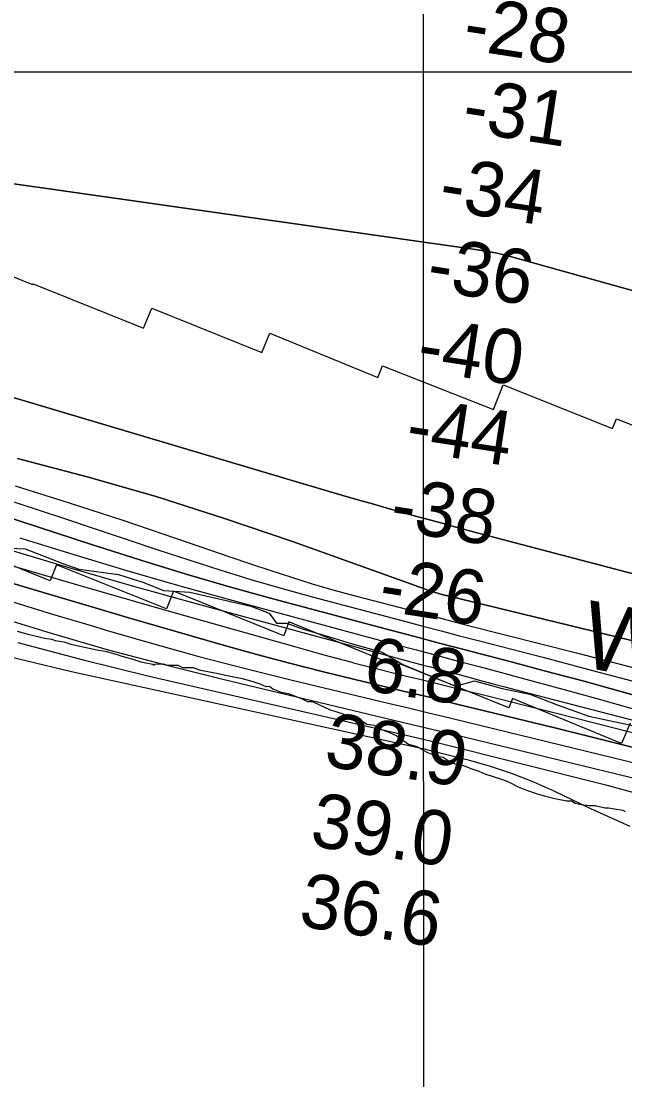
# Model space of a CAD drawing. Extents: x 3263578 to 3301413, y 764927 to 798602.
# Drawn here: x 3285578 to 3286323, y 780646 to 781952 of the extents above; entities that cross this region are included whole.
import ezdxf

# ---------------------------------------------------------------- set-up
doc = ezdxf.new("R2010")
doc.units = 0
for name, color, linetype in [('V-GRID-MAJR', 7, 'Continuous'), ('V-RIVR-EDGE', 7, 'Continuous'), ('V-RIVR-IDEN', 7, 'Continuous'), ('V-RIVR-RANG', 7, 'Continuous'), ('V-RRAP-RVMT', 7, 'Continuous'), ('V-SITE-VEGE', 7, 'Continuous'), ('V-TOPO-DPTH', 7, 'Continuous'), ('V-TOPO-MAJR', 7, 'Continuous'), ('V-TOPO-MINR', 7, 'Continuous'), ('V-TOPO-WATR', 7, 'Continuous')]:
    doc.layers.add(name, color=color, linetype=linetype)

msp = doc.modelspace()

# ---------------------------------------------------------------- linework, layer by layer
at = {"layer": 'V-GRID-MAJR'}
for points in [[(3286075.4, 775830.8), (3286074.5, 781889.4), (3286073.6, 787951.5), (3286072.7, 794013.5), (3286072.7, 794016.9)], [(3267730.5, 781891.4), (3270351, 781890.6), (3275592.2, 781889.4), (3280833.3, 781889.1), (3286074.5, 781889.4), (3291315.6, 781890.6), (3296556.8, 781892.5), (3299177.4, 781893.7)]]:
    msp.add_spline(points, degree=3, dxfattribs=at)
at = {"layer": 'V-RIVR-EDGE'}
for points in [[(3285552.3, 781302.3), (3285582.7, 781300.9), (3285629.2, 781283), (3285649.2, 781276), (3285697.8, 781269.3), (3285729.1, 781259.3), (3285753.4, 781249.6), (3285786, 781247.4), (3285861.2, 781230.3), (3285883.8, 781221.5), (3285892.9, 781209.3), (3285905.9, 781209.3), (3285924.6, 781202.3)], [(3285924.6, 781202.3), (3285958.5, 781192.2), (3285985, 781184.3), (3286023.2, 781173.3), (3286048.8, 781158.1), (3286113.9, 781131.4), (3286137.4, 781137.9), (3286171.7, 781128.6), (3286205.6, 781121.6), (3286239.5, 781108.5), (3286278.6, 781094.5), (3286336.4, 781082.2)]]:
    msp.add_lwpolyline(points, dxfattribs=at)
at = {"layer": 'V-RRAP-RVMT'}
for points in [[(3284789.3, 781929.8), (3284906, 781874.9), (3284907.6, 781879.2), (3285043.2, 781824.1), (3285047.4, 781834.4), (3285192.4, 781777.2), (3285187.7, 781764.6), (3285313, 781714.4), (3285320.2, 781732.3), (3285455.6, 781676.8), (3285457.4, 781681.3), (3285592, 781627), (3285592.5, 781628), (3285729, 781573.2), (3285739, 781597.9), (3285874.8, 781543.3), (3285884.8, 781566.8), (3286017.9, 781512.1), (3286024, 781526.8), (3286160.7, 781473), (3286172.9, 781503.3), (3286307.8, 781449.2), (3286312.8, 781461.3), (3286449.6, 781407.3)], [(3286329.5, 781085.7), (3286319, 781060.8), (3286184.4, 781116.4), (3286179.8, 781104.9), (3286045.2, 781159.1), (3286043.7, 781155.3), (3285908.3, 781210.9), (3285901.9, 781193.6), (3285765.9, 781248.8), (3285757.1, 781226.9), (3285621.5, 781281.1), (3285613.8, 781261.3), (3285478.5, 781316.2), (3285468.6, 781291.5), (3285333.3, 781345.7), (3285329.7, 781338), (3285193.6, 781390.3), (3285190.4, 781381.4), (3285055, 781437.7), (3285048.3, 781419.5), (3284913.6, 781475.2), (3284898.9, 781439.5), (3284759.5, 781496.2)]]:
    msp.add_lwpolyline(points, dxfattribs=at)
at = {"layer": 'V-SITE-VEGE'}
for points in [[(3285573.1, 781199.5), (3285587.7, 781195.1), (3285595.1, 781193.6), (3285606.8, 781190.7), (3285615.6, 781189.3), (3285620, 781187.8), (3285630.3, 781186.4), (3285639.1, 781183.5), (3285652.3, 781180.6), (3285658.2, 781179.2), (3285671.4, 781176.3), (3285681.7, 781174.8), (3285696.4, 781170.5), (3285700.8, 781169), (3285711, 781166.1), (3285716.9, 781164.6), (3285725.7, 781161.7), (3285731.6, 781160.3), (3285740.4, 781158.8), (3285741.9, 781157.4), (3285743.3, 781158.8), (3285753.6, 781158.9), (3285758, 781157.4), (3285771.2, 781157.5), (3285777.1, 781154.5), (3285790.3, 781154.6), (3285797.6, 781151.7), (3285812.3, 781148.8), (3285821.1, 781147.3), (3285834.3, 781144.4), (3285849, 781141.5), (3285853.4, 781140.1), (3285863.7, 781137.2), (3285872.5, 781134.3), (3285879.8, 781131.3), (3285884.2, 781131.4), (3285888.6, 781128.4), (3285898.9, 781124.1), (3285907.7, 781122.6), (3285915.1, 781119.7), (3285925.3, 781115.3), (3285931.2, 781112.4), (3285937.1, 781112.4), (3285944.4, 781109.5), (3285959.1, 781102.2), (3285965, 781100.8), (3285973.8, 781097.9), (3285981.1, 781095), (3285987, 781092), (3285992.9, 781090.6), (3286000.2, 781087.7), (3286004.6, 781084.8), (3286013.4, 781083.3), (3286016.4, 781080.4), (3286031.1, 781074.6), (3286035.5, 781073.1), (3286041.3, 781070.2), (3286045.7, 781067.3), (3286056, 781060), (3286066.3, 781057.1), (3286079.5, 781049.8), (3286089.8, 781045.4), (3286098.6, 781043.9), (3286107.4, 781038.1), (3286114.8, 781035.2), (3286123.6, 781033.7), (3286126.5, 781032.3), (3286133.9, 781029.4), (3286142.7, 781026.5), (3286150, 781023.5), (3286172, 781016.3), (3286179.4, 781013.4), (3286191.1, 781007.5), (3286201.4, 781003.1), (3286214.6, 780998.8), (3286224.9, 780995.9), (3286236.6, 780993)], [(3286236.6, 780993), (3286251.3, 780990.1), (3286257.2, 780990.1), (3286261.6, 780987.2), (3286268.9, 780985.7), (3286279.2, 780984.3), (3286286.5, 780984.3), (3286298.3, 780981.4), (3286302.7, 780981.4), (3286310, 780980), (3286320.3, 780978.5), (3286323.2, 780977.1)]]:
    msp.add_lwpolyline(points, dxfattribs=at)
at = {"layer": 'V-TOPO-DPTH'}
for p, q in [((3286138.8, 781670.3), (3285199.8, 781803.9)), ((3285199.8, 781803.9), (3286138.8, 781670.3)), ((3286151.2, 781668.3), (3286138.8, 781670.3)), ((3286138.8, 781670.3), (3286151.2, 781668.3)), ((3286163.4, 781666), (3286151.2, 781668.3)), ((3286151.2, 781668.3), (3286163.4, 781666)), ((3286175.6, 781663.2), (3286163.4, 781666)), ((3286163.4, 781666), (3286175.6, 781663.2)), ((3286187.7, 781660), (3286175.6, 781663.2)), ((3286175.6, 781663.2), (3286187.7, 781660)), ((3286343.8, 781616.2), (3286187.7, 781660)), ((3286187.7, 781660), (3286343.8, 781616.2)), ((3285165.5, 781606.9), (3285920.4, 781382.9)), ((3285920.4, 781382.9), (3285165.5, 781606.9)), ((3285920.4, 781382.9), (3285938.6, 781377.5)), ((3285938.6, 781377.5), (3285920.4, 781382.9)), ((3285938.6, 781377.5), (3285956.8, 781372.2)), ((3285956.8, 781372.2), (3285938.6, 781377.5)), ((3285956.8, 781372.2), (3285975, 781366.8)), ((3285975, 781366.8), (3285956.8, 781372.2)), ((3285975, 781366.8), (3285993.2, 781361.5)), ((3285993.2, 781361.5), (3285975, 781366.8)), ((3285993.2, 781361.5), (3286011.4, 781356.3)), ((3286011.4, 781356.3), (3285993.2, 781361.5)), ((3286011.4, 781356.3), (3286029.6, 781351.1)), ((3286029.6, 781351.1), (3286011.4, 781356.3)), ((3286029.6, 781351.1), (3286047.9, 781345.9)), ((3286047.9, 781345.9), (3286029.6, 781351.1)), ((3286047.9, 781345.9), (3286066.2, 781340.9)), ((3286066.2, 781340.9), (3286047.9, 781345.9)), ((3286066.2, 781340.9), (3286097.3, 781332.4)), ((3286097.3, 781332.4), (3286066.2, 781340.9)), ((3286097.3, 781332.4), (3286105.8, 781330.1)), ((3286105.8, 781330.1), (3286097.3, 781332.4)), ((3286105.8, 781330.1), (3286114.2, 781327.8)), ((3286114.2, 781327.8), (3286105.8, 781330.1)), ((3286114.2, 781327.8), (3286122.7, 781325.6)), ((3286122.7, 781325.6), (3286114.2, 781327.8)), ((3286122.7, 781325.6), (3286131.2, 781323.3)), ((3286131.2, 781323.3), (3286122.7, 781325.6)), ((3286131.2, 781323.3), (3286350.5, 781265.5)), ((3286350.5, 781265.5), (3286131.2, 781323.3))]:
    msp.add_line(p, q, dxfattribs=at)
for points in [[(3286507.4, 781145), (3286106, 781242.5), (3286104.6, 781242.8), (3286103.2, 781243.2), (3286101.8, 781243.5), (3286100.4, 781243.9), (3286092.9, 781245.9), (3286090.7, 781246.5), (3286088.5, 781247.1), (3286086.3, 781247.8), (3286084.2, 781248.5), (3286082, 781249.3), (3286079.9, 781250), (3286077.7, 781250.8), (3286075.6, 781251.5), (3285912.8, 781309.8), (3285828.9, 781338.4), (3285744.4, 781365.3), (3285659.2, 781389.7), (3285573.5, 781412.4)], [(3286507.4, 781145), (3286106, 781242.5), (3286104.6, 781242.8), (3286103.2, 781243.2), (3286101.8, 781243.5), (3286100.4, 781243.9), (3286092.9, 781245.9), (3286090.7, 781246.5), (3286088.5, 781247.1), (3286086.3, 781247.8), (3286084.2, 781248.5), (3286082, 781249.3), (3286079.9, 781250), (3286077.7, 781250.8), (3286075.6, 781251.5), (3285912.8, 781309.8), (3285828.9, 781338.4), (3285744.4, 781365.3), (3285659.2, 781389.7), (3285573.5, 781412.4)], [(3285570.3, 781378.6), (3285636.9, 781357.8), (3285703.2, 781336.1), (3285785, 781308.3), (3285810.3, 781299.8), (3285835.5, 781291.2), (3285860.8, 781282.6), (3285886.1, 781274.1), (3285911.5, 781265.8), (3285937, 781257.9), (3285962.7, 781250.5), (3285988.4, 781243.4), (3286067.7, 781222.6), (3286083.2, 781218.5), (3286098.6, 781214.5), (3286114.1, 781210.5), (3286129.6, 781206.5), (3286263.4, 781172.5), (3286345.7, 781151.2)], [(3285570.3, 781378.6), (3285636.9, 781357.8), (3285703.2, 781336.1), (3285785, 781308.3), (3285810.3, 781299.8), (3285835.5, 781291.2), (3285860.8, 781282.6), (3285886.1, 781274.1), (3285911.5, 781265.8), (3285937, 781257.9), (3285962.7, 781250.5), (3285988.4, 781243.4), (3286067.7, 781222.6), (3286083.2, 781218.5), (3286098.6, 781214.5), (3286114.1, 781210.5), (3286129.6, 781206.5), (3286263.4, 781172.5), (3286345.7, 781151.2)], [(3286359.2, 781113.5), (3286315.1, 781125.8), (3286271, 781137.9), (3286226.7, 781149.8), (3286182.5, 781161.4), (3286154.1, 781168.8), (3286124, 781176.7), (3286093.9, 781184.6), (3286063.8, 781192.6), (3286033.8, 781200.6), (3285890.3, 781238.9), (3285837.8, 781253.4), (3285785.4, 781268.5), (3285733.4, 781284.3), (3285681.5, 781300.8), (3285665.9, 781305.9), (3285621.9, 781320.2), (3285577.9, 781334.6), (3285533.9, 781349)], [(3286359.2, 781113.5), (3286315.1, 781125.8), (3286271, 781137.9), (3286226.7, 781149.8), (3286182.5, 781161.4), (3286154.1, 781168.8), (3286124, 781176.7), (3286093.9, 781184.6), (3286063.8, 781192.6), (3286033.8, 781200.6), (3285890.3, 781238.9), (3285837.8, 781253.4), (3285785.4, 781268.5), (3285733.4, 781284.3), (3285681.5, 781300.8), (3285665.9, 781305.9), (3285621.9, 781320.2), (3285577.9, 781334.6), (3285533.9, 781349)], [(3285551.3, 781303.5), (3285633.8, 781278.7), (3285716.6, 781255), (3285799.7, 781232), (3286074.2, 781157.6), (3286081.6, 781155.6), (3286089, 781153.6), (3286096.3, 781151.6), (3286103.7, 781149.7), (3286111.1, 781147.7), (3286118.5, 781145.7), (3286125.8, 781143.7), (3286133.2, 781141.7), (3286146.5, 781138.1), (3286160.5, 781134.3), (3286174.6, 781130.5), (3286188.6, 781126.8), (3286202.7, 781123.2), (3286734.6, 780985.6)], [(3285551.3, 781303.5), (3285633.8, 781278.7), (3285716.6, 781255), (3285799.7, 781232), (3286074.2, 781157.6), (3286081.6, 781155.6), (3286089, 781153.6), (3286096.3, 781151.6), (3286103.7, 781149.7), (3286111.1, 781147.7), (3286118.5, 781145.7), (3286125.8, 781143.7), (3286133.2, 781141.7), (3286146.5, 781138.1), (3286160.5, 781134.3), (3286174.6, 781130.5), (3286188.6, 781126.8), (3286202.7, 781123.2), (3286734.6, 780985.6)], [(3286393, 781041.2), (3286315.6, 781060.4), (3286238.3, 781079.5), (3286151.3, 781100.8), (3286117.4, 781109.1), (3286083.4, 781117.4), (3286049.4, 781125.5), (3286015.5, 781133.7), (3285989.5, 781139.8), (3285949.2, 781149.7), (3285908.9, 781160), (3285868.7, 781170.7), (3285828.7, 781181.8), (3285788.7, 781193.2), (3285748.8, 781204.7), (3285708.9, 781216.3), (3285669, 781228), (3285607.8, 781246.2), (3285537.3, 781267.2)]]:
    msp.add_lwpolyline(points, dxfattribs=at)
at = {"layer": 'V-TOPO-MAJR'}
msp.add_lwpolyline([(3285573.6, 781185.3), (3285654.4, 781163.8), (3285735.7, 781143.9), (3286058.3, 781069.9), (3286067, 781067.9), (3286075.6, 781065.8), (3286084.3, 781063.7), (3286092.9, 781061.6), (3286297.7, 781010), (3286342.9, 780998)], dxfattribs=at)
at = {"layer": 'V-TOPO-MINR'}
for p, q in [((3286138.8, 781670.3), (3285199.8, 781803.9)), ((3286151.2, 781668.3), (3286138.8, 781670.3)), ((3286163.4, 781666), (3286151.2, 781668.3)), ((3286175.6, 781663.2), (3286163.4, 781666)), ((3286187.7, 781660), (3286175.6, 781663.2)), ((3286343.8, 781616.2), (3286187.7, 781660)), ((3285165.5, 781606.9), (3285920.4, 781382.9)), ((3285920.4, 781382.9), (3285938.6, 781377.5)), ((3285938.6, 781377.5), (3285956.8, 781372.2)), ((3285956.8, 781372.2), (3285975, 781366.8)), ((3285975, 781366.8), (3285993.2, 781361.5)), ((3285993.2, 781361.5), (3286011.4, 781356.3)), ((3286011.4, 781356.3), (3286029.6, 781351.1)), ((3286029.6, 781351.1), (3286047.9, 781345.9)), ((3286047.9, 781345.9), (3286066.2, 781340.9)), ((3286066.2, 781340.9), (3286097.3, 781332.4)), ((3286097.3, 781332.4), (3286105.8, 781330.1)), ((3286105.8, 781330.1), (3286114.2, 781327.8)), ((3286114.2, 781327.8), (3286122.7, 781325.6)), ((3286122.7, 781325.6), (3286131.2, 781323.3)), ((3286131.2, 781323.3), (3286350.5, 781265.5))]:
    msp.add_line(p, q, dxfattribs=at)
for points in [[(3284444.6, 781542.5), (3285114.1, 781311.3), (3285287.3, 781250.1), (3285374.4, 781221.1), (3285462, 781194.3), (3285550.7, 781170.8), (3285639.9, 781149.5), (3286067.8, 781055.9), (3286070.9, 781055.2), (3286073.9, 781054.5), (3286077, 781053.8), (3286080.1, 781053), (3286129.4, 781040.6), (3286156.8, 781032.8), (3286183.8, 781023.9), (3286210.3, 781013.4), (3286236.3, 781001.8), (3286280.6, 780980.5), (3286329, 780959)], [(3285573.5, 781412.4), (3285659.2, 781389.7), (3285744.4, 781365.3), (3285828.9, 781338.4), (3285912.8, 781309.8), (3286075.6, 781251.5), (3286077.7, 781250.8), (3286079.9, 781250), (3286082, 781249.3), (3286084.2, 781248.5), (3286086.3, 781247.8), (3286088.5, 781247.1), (3286090.7, 781246.5), (3286092.9, 781245.9), (3286100.4, 781243.9), (3286101.8, 781243.5), (3286103.2, 781243.2), (3286104.6, 781242.8), (3286106, 781242.5), (3286507.4, 781145)], [(3285570.3, 781378.6), (3285636.9, 781357.8), (3285703.2, 781336.1), (3285785, 781308.3), (3285810.3, 781299.8), (3285835.5, 781291.2), (3285860.8, 781282.6), (3285886.1, 781274.1), (3285911.5, 781265.8), (3285937, 781257.9), (3285962.7, 781250.5), (3285988.4, 781243.4), (3286067.7, 781222.6), (3286083.2, 781218.5), (3286098.6, 781214.5), (3286114.1, 781210.5), (3286129.6, 781206.5), (3286263.4, 781172.5), (3286345.7, 781151.2)], [(3285541.8, 781367.6), (3285597.5, 781349.5), (3285632.4, 781337.9), (3285670.5, 781325.3), (3285708.6, 781312.6), (3285746.6, 781299.9), (3285784.7, 781287.3), (3285822.9, 781275), (3285861.2, 781263.2), (3285899.8, 781252.1), (3285938.5, 781241.5), (3286050.9, 781211.7), (3286073.6, 781205.7), (3286096.3, 781199.7), (3286119, 781193.7), (3286141.7, 781187.8), (3286221.8, 781167.1), (3286284.5, 781150.6), (3286347.2, 781133.8)], [(3285533.9, 781349), (3285577.9, 781334.6), (3285621.9, 781320.2), (3285665.9, 781305.9), (3285681.5, 781300.8), (3285733.4, 781284.3), (3285785.4, 781268.5), (3285837.8, 781253.4), (3285890.3, 781238.9), (3286033.8, 781200.6), (3286063.8, 781192.6), (3286093.9, 781184.6), (3286124, 781176.7), (3286154.1, 781168.8), (3286182.5, 781161.4), (3286226.7, 781149.8), (3286271, 781137.9), (3286315.1, 781125.8), (3286359.2, 781113.5)], [(3285576.3, 781314.6), (3285642.9, 781293.8), (3285709.6, 781273.6), (3285776.7, 781254.4), (3285843.9, 781235.8), (3286039.8, 781183.1), (3286065.6, 781176.2), (3286091.5, 781169.3), (3286117.3, 781162.4), (3286143.1, 781155.6), (3286168.9, 781148.8), (3286194.7, 781141.9), (3286220.5, 781134.9), (3286246.3, 781127.8), (3286288.3, 781116.2), (3286335, 781103.3)], [(3285554.3, 781283.7), (3285653, 781254.8), (3285752, 781226.5), (3285917, 781180), (3285934.2, 781175.1), (3285951.5, 781170.3), (3285968.8, 781165.6), (3285986.1, 781161), (3285988.2, 781160.4), (3286004.5, 781156.1), (3286020.8, 781151.9), (3286037.1, 781147.9), (3286053.5, 781143.9), (3286069.9, 781140), (3286086.2, 781136), (3286102.6, 781132), (3286119, 781128), (3286145.2, 781121.5), (3286174.7, 781114.2), (3286204.2, 781106.8), (3286233.6, 781099.4), (3286263, 781092), (3286718.2, 780976.1)], [(3285537.3, 781267.2), (3285607.8, 781246.2), (3285669, 781228), (3285708.9, 781216.3), (3285748.8, 781204.7), (3285788.7, 781193.2), (3285828.7, 781181.8), (3285868.7, 781170.7), (3285908.9, 781160), (3285949.2, 781149.7), (3285989.5, 781139.8), (3286015.5, 781133.7), (3286049.4, 781125.5), (3286083.4, 781117.4), (3286117.4, 781109.1), (3286151.3, 781100.8), (3286238.3, 781079.5), (3286315.6, 781060.4), (3286393, 781041.2)], [(3285568.9, 781235), (3285616.5, 781220.5), (3285664.2, 781206.2), (3285682.7, 781200.6), (3285739.8, 781184.1), (3285797, 781168.2), (3285854.6, 781153.2), (3285912.3, 781139), (3286030.9, 781110.7), (3286055.8, 781104.8), (3286080.6, 781098.8), (3286105.4, 781092.8), (3286130.3, 781086.8), (3286484.9, 781000.3)], [(3285545.1, 781218.1), (3285615, 781196.8), (3285685.3, 781176.5), (3285755.9, 781157.8), (3285826.9, 781140), (3286046.4, 781087.7), (3286062.1, 781084), (3286077.8, 781080.2), (3286093.5, 781076.4), (3286109.2, 781072.7), (3286754.3, 780916.2)]]:
    msp.add_lwpolyline(points, dxfattribs=at)
at = {"layer": 'V-TOPO-WATR'}
msp.add_lwpolyline([(3285551.3, 781303.5), (3285633.8, 781278.7), (3285716.6, 781255), (3285799.7, 781232), (3286074.2, 781157.6), (3286081.6, 781155.6), (3286089, 781153.6), (3286096.3, 781151.6), (3286103.7, 781149.7), (3286111.1, 781147.7), (3286118.5, 781145.7), (3286125.8, 781143.7), (3286133.2, 781141.7), (3286146.5, 781138.1), (3286160.5, 781134.3), (3286174.6, 781130.5), (3286188.6, 781126.8), (3286202.7, 781123.2), (3286734.6, 780985.6)], dxfattribs=at)

# ---------------------------------------------------------------- texts
at = {"layer": 'V-RIVR-IDEN'}
msp.add_text('Water ', height=83, rotation=349.9316, dxfattribs=at).set_placement((3286265.5, 781155.9))
at = {"layer": 'V-RIVR-RANG'}
for s, rotation, p in [('-28', 351.2216, (3286121.2, 781917.7)), ('-31', 351.2216, (3286120.1, 781816.7)), ('-34', 351.2216, (3286091.6, 781719.9)), ('-36', 351.2216, (3286076.4, 781621)), ('-40', 351.2216, (3286064.3, 781521.7)), ('-44', 351.2216, (3286050.5, 781422.7)), ('-38', 351.2216, (3286031.1, 781324.5)), ('-26', 351.2216, (3286017.2, 781225.4)), ('6.8', 351.2683, (3285998.4, 781127.1)), ('38.9', 351.2683, (3285950.3, 781033.3)), ('39.0', 351.2683, (3285932.8, 780934.8)), ('36.6', 351.2683, (3285918.9, 780835.8))]:
    msp.add_text(s, height=67, rotation=rotation, dxfattribs=at).set_placement(p)

doc.saveas('drawing.dxf')
